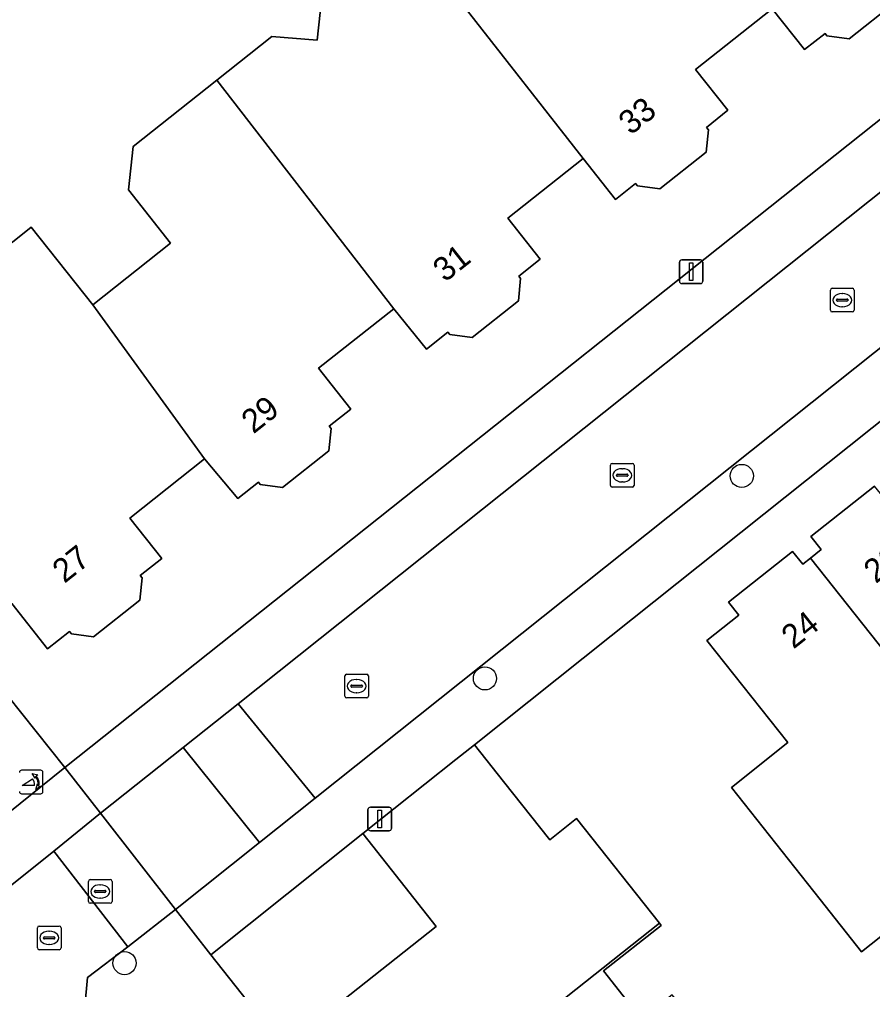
# Model space of a CAD drawing. Extents: x 159626 to 160723, y 388173 to 389416.
# Drawn here: x 160046.99 to 160083.07, y 388546.07 to 388587.08 of the extents above; entities that cross this region are included whole.
import ezdxf

# ---------------------------------------------------------------- set-up
doc = ezdxf.new("R2010")
doc.units = 0
for name, color, linetype in [('IMGEO_Boom', 7, 'Continuous'), ('IMGEO_Erf', 7, 'Continuous'), ('IMGEO_Kolk', 7, 'Continuous'), ('IMGEO_Lichtmast', 7, 'Continuous'), ('IMGEO_Muur', 7, 'Continuous'), ('IMGEO_Pand', 7, 'Continuous'), ('IMGEO_Pand_nummerreeks', 7, 'Continuous'), ('IMGEO_Poller', 7, 'Continuous'), ('IMGEO_Rijbaan_lokaal_open', 7, 'Continuous'), ('IMGEO_Rioolput', 7, 'Continuous'), ('IMGEO_Voetpad_open', 7, 'Continuous')]:
    doc.layers.add(name, color=color, linetype=linetype)

msp = doc.modelspace()

# ---------------------------------------------------------------- linework, layer by layer
at = {"layer": 'IMGEO_Boom'}
for centre in [(160077.54, 388567.784), (160066.68, 388559.228), (160051.439, 388547.193)]:
    msp.add_circle(centre, 0.489, dxfattribs=at)
at = {"layer": 'IMGEO_Erf'}
for points in [[(160018.766, 388593.378), (160039.84, 388566.876), (160041.854, 388568.47), (160045.383, 388571.263), (160043.584, 388573.537), (160043.793, 388575.363), (160047.407, 388578.225), (160047.494, 388578.294), (160050.097, 388575.008), (160053.389, 388577.618), (160051.601, 388579.876), (160051.805, 388581.708), (160055.344, 388584.51), (160057.673, 388586.354), (160059.582, 388586.196), (160059.786, 388588.027)], [(160044.656, 388560.791), (160048.914, 388555.466), (160093.106, 388590.577)], [(160084.042, 388587.811), (160082.082, 388586.26), (160081.142, 388586.384), (160081.061, 388586.485), (160080.197, 388585.801), (160078.826, 388587.522), (160075.587, 388584.958), (160076.953, 388583.234), (160076.044, 388582.515), (160076.125, 388582.414), (160076.03, 388581.471), (160074.07, 388579.92), (160073.13, 388580.044), (160073.049, 388580.145), (160072.199, 388579.472), (160070.837, 388581.193), (160067.652, 388578.674), (160069.016, 388576.948), (160068.107, 388576.229), (160068.188, 388576.128), (160068.093, 388575.185), (160066.133, 388573.634), (160065.193, 388573.758), (160065.112, 388573.859), (160064.212, 388573.147), (160062.821, 388574.851), (160059.638, 388572.332), (160061.004, 388570.608), (160060.095, 388569.889), (160060.176, 388569.788), (160060.081, 388568.845), (160058.121, 388567.294), (160057.181, 388567.418), (160057.1, 388567.519), (160056.229, 388566.83), (160054.823, 388568.499), (160051.661, 388566.005), (160053.013, 388564.293), (160052.104, 388563.574), (160052.185, 388563.473), (160052.09, 388562.53), (160050.13, 388560.979), (160049.19, 388561.103), (160049.109, 388561.204), (160048.183, 388560.471), (160046.67, 388562.385)], [(160100.469, 388583.686), (160072.022, 388561.03), (160066.234, 388556.421), (160067.457, 388554.876), (160069.417, 388552.399), (160070.55, 388553.306), (160074.054, 388548.878), (160074.124, 388548.789), (160071.691, 388546.867), (160073.305, 388544.827)], [(160086.559, 388550.807), (160082.605, 388547.671), (160080.851, 388549.885), (160077.101, 388554.619), (160079.488, 388556.511), (160076.065, 388560.83), (160077.416, 388561.904), (160076.982, 388562.45), (160079.684, 388564.595), (160080.118, 388564.05), (160080.451, 388564.314), (160080.899, 388564.671), (160080.465, 388565.217), (160083.157, 388567.357)], [(160060.285, 388545.313), (160064.622, 388548.745), (160062.73, 388551.137), (160061.52, 388552.667), (160055.092, 388547.547), (160068.183, 388531)]]:
    msp.add_lwpolyline(points, dxfattribs=at)
at = {"layer": 'IMGEO_Kolk'}
for p, q in [((160081.288, 388574.788), (160081.288, 388575.64)), ((160081.363, 388575.714), (160082.215, 388575.714)), ((160081.776, 388575.494), (160081.801, 388575.494)), ((160082.289, 388575.64), (160082.289, 388574.788)), ((160081.547, 388575.208), (160081.547, 388575.22)), ((160081.985, 388575.171), (160081.587, 388575.171)), ((160081.59, 388575.257), (160081.988, 388575.257)), ((160082.031, 388575.22), (160082.031, 388575.208)), ((160082.215, 388574.714), (160081.363, 388574.714)), ((160081.799, 388574.934), (160081.774, 388574.934)), ((160071.985, 388567.384), (160071.985, 388568.236)), ((160072.06, 388568.31), (160072.912, 388568.31)), ((160072.473, 388568.09), (160072.498, 388568.09)), ((160072.986, 388568.236), (160072.986, 388567.384)), ((160072.244, 388567.804), (160072.244, 388567.816)), ((160072.682, 388567.767), (160072.284, 388567.767)), ((160072.287, 388567.853), (160072.685, 388567.853)), ((160072.728, 388567.816), (160072.728, 388567.804)), ((160072.912, 388567.31), (160072.06, 388567.31)), ((160072.496, 388567.53), (160072.471, 388567.53)), ((160060.754, 388558.476), (160060.754, 388559.328)), ((160060.829, 388559.402), (160061.681, 388559.402)), ((160061.242, 388559.182), (160061.267, 388559.182)), ((160061.755, 388559.328), (160061.755, 388558.476)), ((160061.013, 388558.896), (160061.013, 388558.908)), ((160061.451, 388558.859), (160061.053, 388558.859)), ((160061.056, 388558.945), (160061.454, 388558.945)), ((160061.265, 388558.622), (160061.24, 388558.622)), ((160061.497, 388558.908), (160061.497, 388558.896)), ((160061.681, 388558.402), (160060.829, 388558.402)), ((160049.912, 388549.798), (160049.912, 388550.65)), ((160049.987, 388550.724), (160050.839, 388550.724)), ((160050.4, 388550.504), (160050.425, 388550.504)), ((160050.913, 388550.65), (160050.913, 388549.798)), ((160050.171, 388550.218), (160050.171, 388550.23)), ((160050.609, 388550.181), (160050.211, 388550.181)), ((160050.214, 388550.267), (160050.612, 388550.267)), ((160050.655, 388550.23), (160050.655, 388550.218)), ((160050.839, 388549.724), (160049.987, 388549.724)), ((160050.423, 388549.944), (160050.398, 388549.944))]:
    msp.add_line(p, q, dxfattribs=at)
for points in [[(160081.288, 388574.788), (160081.288, 388575.64)], [(160081.363, 388575.714), (160082.215, 388575.714)], [(160082.289, 388575.64), (160082.289, 388574.788)], [(160082.215, 388574.714), (160081.363, 388574.714)], [(160071.985, 388567.384), (160071.985, 388568.236)], [(160072.06, 388568.31), (160072.912, 388568.31)], [(160072.986, 388568.236), (160072.986, 388567.384)], [(160072.912, 388567.31), (160072.06, 388567.31)], [(160060.754, 388558.476), (160060.754, 388559.328)], [(160060.829, 388559.402), (160061.681, 388559.402)], [(160061.755, 388559.328), (160061.755, 388558.476)], [(160061.681, 388558.402), (160060.829, 388558.402)], [(160049.912, 388549.798), (160049.912, 388550.65)], [(160049.987, 388550.724), (160050.839, 388550.724)], [(160050.913, 388550.65), (160050.913, 388549.798)], [(160050.839, 388549.724), (160049.987, 388549.724)]]:
    msp.add_lwpolyline(points, dxfattribs=at)
for centre, radius, start, end in [((160081.365, 388575.638), 0.0765, 91.552, 178.448), ((160081.365, 388575.638), 0.0765, 91.552, 178.448), ((160082.213, 388575.638), 0.0765, 1.552, 88.448), ((160082.213, 388575.638), 0.0765, 1.552, 88.448), ((160081.587, 388575.217), 0.0403, 85.8775, 175.7526), ((160081.584, 388575.207), 0.0366, 178.938, 274.7102), ((160081.988, 388575.214), 0.043, 264.8664, 352.4533), ((160081.992, 388575.219), 0.0386, 1.7309, 96.639), ((160081.365, 388574.79), 0.0765, 181.552, 268.448), ((160081.365, 388574.79), 0.0765, 181.552, 268.448), ((160082.213, 388574.79), 0.0765, 271.552, 358.448), ((160082.213, 388574.79), 0.0765, 271.552, 358.448), ((160072.062, 388568.234), 0.0765, 91.552, 178.448), ((160072.062, 388568.234), 0.0765, 91.552, 178.448), ((160072.91, 388568.234), 0.0765, 1.552, 88.448), ((160072.91, 388568.234), 0.0765, 1.552, 88.448), ((160072.284, 388567.813), 0.0403, 85.8775, 175.7526), ((160072.281, 388567.803), 0.0366, 178.938, 274.7102), ((160072.685, 388567.81), 0.043, 264.8664, 352.4533), ((160072.689, 388567.815), 0.0386, 1.7309, 96.639), ((160072.062, 388567.386), 0.0765, 181.552, 268.448), ((160072.062, 388567.386), 0.0765, 181.552, 268.448), ((160072.91, 388567.386), 0.0765, 271.552, 358.448), ((160072.91, 388567.386), 0.0765, 271.552, 358.448), ((160060.831, 388559.326), 0.0765, 91.552, 178.448), ((160060.831, 388559.326), 0.0765, 91.552, 178.448), ((160061.679, 388559.326), 0.0765, 1.552, 88.448), ((160061.679, 388559.326), 0.0765, 1.552, 88.448), ((160061.053, 388558.905), 0.0403, 85.8775, 175.7526), ((160061.05, 388558.895), 0.0366, 178.938, 274.7102), ((160061.454, 388558.902), 0.043, 264.8664, 352.4533), ((160061.458, 388558.907), 0.0386, 1.7309, 96.639), ((160060.831, 388558.478), 0.0765, 181.552, 268.448), ((160060.831, 388558.478), 0.0765, 181.552, 268.448), ((160061.679, 388558.478), 0.0765, 271.552, 358.448), ((160061.679, 388558.478), 0.0765, 271.552, 358.448), ((160049.989, 388550.648), 0.0765, 91.552, 178.448), ((160049.989, 388550.648), 0.0765, 91.552, 178.448), ((160050.837, 388550.648), 0.0765, 1.552, 88.448), ((160050.837, 388550.648), 0.0765, 1.552, 88.448), ((160050.211, 388550.227), 0.0403, 85.8775, 175.7526), ((160050.208, 388550.217), 0.0366, 178.938, 274.7102), ((160050.612, 388550.224), 0.043, 264.8664, 352.4533), ((160050.616, 388550.229), 0.0386, 1.7309, 96.639), ((160049.989, 388549.8), 0.0765, 181.552, 268.448), ((160049.989, 388549.8), 0.0765, 181.552, 268.448), ((160050.837, 388549.8), 0.0765, 271.552, 358.448), ((160050.837, 388549.8), 0.0765, 271.552, 358.448)]:
    msp.add_arc(centre, radius, start, end, dxfattribs=at)
for centre, major_axis, ratio, start_param, end_param in [((160081.775, 388575.214), (-0.387, 0.002), 0.722429, 4.712389, 7.853982), ((160081.8, 388575.214), (-0.39, 0.002), 0.717154, 1.570796, 4.712389), ((160072.472, 388567.81), (-0.387, 0.002), 0.722429, 4.712389, 7.853982), ((160072.497, 388567.81), (-0.39, 0.002), 0.717154, 1.570796, 4.712389), ((160061.241, 388558.902), (-0.387, 0.002), 0.722429, 4.712389, 7.853982), ((160061.266, 388558.902), (-0.39, 0.002), 0.717154, 1.570796, 4.712389), ((160050.399, 388550.224), (-0.387, 0.002), 0.722429, 4.712389, 7.853982), ((160050.424, 388550.224), (-0.39, 0.002), 0.717154, 1.570796, 4.712389)]:
    msp.add_ellipse(centre, major_axis=major_axis, ratio=ratio, start_param=start_param, end_param=end_param, dxfattribs=at)
at = {"layer": 'IMGEO_Lichtmast'}
for p, q in [((160074.902, 388576.013), (160074.902, 388576.813)), ((160074.902, 388576.813), (160074.902, 388576.013)), ((160075.002, 388576.913), (160075.792, 388576.913)), ((160075.792, 388576.913), (160075.002, 388576.913)), ((160075.892, 388576.813), (160075.892, 388576.013)), ((160075.892, 388576.013), (160075.892, 388576.813)), ((160075.792, 388575.913), (160075.002, 388575.913)), ((160075.002, 388575.913), (160075.792, 388575.913)), ((160061.834, 388553.785), (160062.624, 388553.785)), ((160062.624, 388553.785), (160061.834, 388553.785)), ((160061.734, 388552.885), (160061.734, 388553.685)), ((160061.734, 388553.685), (160061.734, 388552.885)), ((160062.724, 388553.685), (160062.724, 388552.885)), ((160062.724, 388552.885), (160062.724, 388553.685)), ((160062.624, 388552.785), (160061.834, 388552.785)), ((160061.834, 388552.785), (160062.624, 388552.785))]:
    msp.add_line(p, q, dxfattribs=at)
for points in [[(160075.322, 388576.788), (160075.472, 388576.788), (160075.472, 388576.038), (160075.322, 388576.038), (160075.322, 388576.788)], [(160062.154, 388553.66), (160062.304, 388553.66), (160062.304, 388552.91), (160062.154, 388552.91), (160062.154, 388553.66)]]:
    msp.add_lwpolyline(points, dxfattribs=at)
for centre, start, end in [((160075.002, 388576.813), 90, 180), ((160075.002, 388576.813), 90, 180), ((160075.792, 388576.813), 0, 90), ((160075.792, 388576.813), 360, 90), ((160075.002, 388576.013), 180, 270), ((160075.002, 388576.013), 180, 270), ((160075.792, 388576.013), 270, 0), ((160075.792, 388576.013), 270, 0), ((160061.834, 388553.685), 90, 180), ((160061.834, 388553.685), 90, 180), ((160062.624, 388553.685), 0, 90), ((160062.624, 388553.685), 360, 90), ((160061.834, 388552.885), 180, 270), ((160061.834, 388552.885), 180, 270), ((160062.624, 388552.885), 270, 0), ((160062.624, 388552.885), 270, 0)]:
    msp.add_arc(centre, 0.1, start, end, dxfattribs=at)
at = {"layer": 'IMGEO_Muur'}
msp.add_lwpolyline([(160066.234, 388556.421), (160072.022, 388561.03)], dxfattribs=at)
at = {"layer": 'IMGEO_Pand'}
for points in [[(160087.008, 388594.021), (160083.907, 388597.943), (160079.44, 388603.591), (160075.772, 388600.686), (160075.568, 388598.854), (160077.356, 388596.596), (160074.064, 388593.986), (160073.825, 388593.797), (160078.826, 388587.522), (160080.197, 388585.801), (160081.061, 388586.485), (160081.142, 388586.384), (160082.082, 388586.26), (160084.042, 388587.811), (160084.137, 388588.754), (160084.056, 388588.855), (160084.965, 388589.574), (160083.588, 388591.316)], [(160078.826, 388587.522), (160073.825, 388593.797), (160071.242, 388597.099), (160067.783, 388594.36), (160067.579, 388592.528), (160069.367, 388590.27), (160066.075, 388587.66), (160065.884, 388587.508), (160070.837, 388581.193), (160072.199, 388579.472), (160073.049, 388580.145), (160073.13, 388580.044), (160074.07, 388579.92), (160076.03, 388581.471), (160076.125, 388582.414), (160076.044, 388582.515), (160076.953, 388583.234), (160075.587, 388584.958)], [(160070.837, 388581.193), (160065.884, 388587.508), (160066.075, 388587.66), (160063.472, 388590.946), (160063.297, 388590.807), (160059.786, 388588.027), (160059.582, 388586.196), (160057.673, 388586.354), (160055.344, 388584.51), (160062.821, 388574.851), (160064.212, 388573.147), (160065.112, 388573.859), (160065.193, 388573.758), (160066.133, 388573.634), (160068.093, 388575.185), (160068.188, 388576.128), (160068.107, 388576.229), (160069.016, 388576.948), (160067.652, 388578.674)], [(160055.344, 388584.51), (160051.805, 388581.708), (160051.601, 388579.876), (160053.389, 388577.618), (160050.097, 388575.008), (160054.823, 388568.499), (160056.229, 388566.83), (160057.1, 388567.519), (160057.181, 388567.418), (160058.121, 388567.294), (160060.081, 388568.845), (160060.176, 388569.788), (160060.095, 388569.889), (160061.004, 388570.608), (160059.638, 388572.332), (160062.821, 388574.851)], [(160054.823, 388568.499), (160050.097, 388575.008), (160047.494, 388578.294), (160047.407, 388578.225), (160043.793, 388575.363), (160043.584, 388573.537), (160045.383, 388571.263), (160041.854, 388568.47), (160039.84, 388566.876), (160044.656, 388560.791), (160046.67, 388562.385), (160048.183, 388560.471), (160049.109, 388561.204), (160049.19, 388561.103), (160050.13, 388560.979), (160052.09, 388562.53), (160052.185, 388563.473), (160052.104, 388563.574), (160053.013, 388564.293), (160051.661, 388566.005)], [(160095.273, 388559.595), (160090.699, 388565.371), (160088.453, 388563.586), (160085.001, 388567.931), (160083.592, 388566.812), (160083.157, 388567.357), (160080.465, 388565.217), (160080.899, 388564.671), (160080.451, 388564.314), (160088.649, 388553.969), (160089.254, 388553.206), (160093.098, 388556.251), (160096.029, 388558.573)], [(160080.451, 388564.314), (160080.118, 388564.05), (160079.684, 388564.595), (160076.982, 388562.45), (160077.416, 388561.904), (160076.065, 388560.83), (160079.488, 388556.511), (160077.101, 388554.619), (160080.851, 388549.885), (160082.605, 388547.671), (160086.559, 388550.807), (160086.008, 388552.352), (160088.649, 388553.969)], [(160074.054, 388548.878), (160070.55, 388553.306), (160069.417, 388552.399), (160067.457, 388554.876), (160066.234, 388556.421), (160065.452, 388555.798), (160061.52, 388552.667), (160062.73, 388551.137), (160064.622, 388548.745), (160060.285, 388545.313), (160061.365, 388543.949), (160060.817, 388543.515), (160062.958, 388540.81), (160063.507, 388541.245), (160063.86, 388540.799)], [(160064.128, 388540.461), (160063.58, 388540.027), (160065.728, 388537.314), (160066.277, 388537.749), (160067.351, 388536.393), (160070.465, 388538.857), (160072.377, 388536.442), (160074.338, 388537.993), (160075.889, 388536.033), (160079.873, 388539.185), (160078.321, 388541.145), (160076.362, 388543.622), (160074.598, 388545.851), (160073.305, 388544.827), (160071.691, 388546.867), (160074.124, 388548.789), (160074.054, 388548.878), (160063.86, 388540.799)]]:
    msp.add_lwpolyline(points, close=True, dxfattribs=at)
at = {"layer": 'IMGEO_Poller'}
for p, q in [((160047.896, 388555.349), (160047.088, 388555.349)), ((160047.896, 388555.349), (160047.088, 388555.349)), ((160047.99, 388554.447), (160047.99, 388555.254)), ((160047.99, 388554.447), (160047.99, 388555.254)), ((160047.088, 388554.352), (160047.896, 388554.352)), ((160047.088, 388554.352), (160047.896, 388554.352))]:
    msp.add_line(p, q, dxfattribs=at)
for points in [[(160047.629, 388554.705), (160047.116, 388554.705), (160047.546, 388554.98)], [(160047.673, 388555.078), (160047.661, 388555.005), (160047.536, 388555.21)], [(160047.536, 388555.21), (160047.767, 388555.144), (160047.696, 388555.112)], [(160047.689, 388554.533), (160047.755, 388554.764), (160047.785, 388554.696)], [(160047.821, 388554.669), (160047.893, 388554.658), (160047.689, 388554.533)]]:
    msp.add_lwpolyline(points, dxfattribs=at)
for centre, radius, start, end in [((160047.088, 388555.254), 0.0946, 90, 180), ((160047.088, 388555.254), 0.0946, 90, 180), ((160047.896, 388555.254), 0.0946, 0, 90), ((160047.896, 388555.254), 0.0946, 0, 90), ((160047.301, 388554.755), 0.332, 351.3247, 42.4854), ((160047.315, 388554.765), 0.476, 351.7527, 41.1691), ((160047.315, 388554.765), 0.516, 349.3569, 42.2912), ((160047.088, 388554.447), 0.0946, 180, 270), ((160047.088, 388554.447), 0.0946, 180, 270), ((160047.896, 388554.447), 0.0946, 270, 0), ((160047.896, 388554.447), 0.0946, 270, 0)]:
    msp.add_arc(centre, radius, start, end, dxfattribs=at)
at = {"layer": 'IMGEO_Rijbaan_lokaal_open'}
for points in [[(160056.239, 388558.155), (160059.496, 388554.167), (160098.963, 388585.587), (160103.624, 388589.256), (160100.44, 388593.31), (160092.364, 388586.916)], [(160057.149, 388552.298), (160059.496, 388554.167), (160056.239, 388558.155), (160053.924, 388556.312)], [(160057.149, 388552.298), (160053.924, 388556.312), (160050.426, 388553.527), (160053.589, 388549.464)], [(160050.426, 388553.527), (160048.443, 388551.926), (160051.58, 388547.883), (160053.589, 388549.464)], [(160049.877, 388546.582), (160051.58, 388547.883), (160048.443, 388551.926), (160045.044, 388549.209), (160042.532, 388520.479), (160043.615, 388516.712), (160048.11, 388519.2), (160047.599, 388521.019), (160048.523, 388531.842), (160048.583, 388532.514)]]:
    msp.add_lwpolyline(points, close=True, dxfattribs=at)
at = {"layer": 'IMGEO_Rioolput'}
for p, q in [((160047.753, 388547.834), (160047.753, 388548.686)), ((160047.828, 388548.76), (160048.68, 388548.76)), ((160048.241, 388548.54), (160048.266, 388548.54)), ((160048.754, 388548.686), (160048.754, 388547.834)), ((160048.012, 388548.254), (160048.012, 388548.266)), ((160048.45, 388548.217), (160048.052, 388548.217)), ((160048.055, 388548.303), (160048.453, 388548.303)), ((160048.264, 388547.98), (160048.239, 388547.98)), ((160048.496, 388548.266), (160048.496, 388548.254)), ((160048.68, 388547.76), (160047.828, 388547.76))]:
    msp.add_line(p, q, dxfattribs=at)
for points in [[(160047.753, 388547.834), (160047.753, 388548.686)], [(160047.828, 388548.76), (160048.68, 388548.76)], [(160048.754, 388548.686), (160048.754, 388547.834)], [(160048.68, 388547.76), (160047.828, 388547.76)]]:
    msp.add_lwpolyline(points, dxfattribs=at)
for centre, radius, start, end in [((160047.83, 388548.684), 0.0765, 91.552, 178.448), ((160047.83, 388548.684), 0.0765, 91.552, 178.448), ((160048.678, 388548.684), 0.0765, 1.552, 88.448), ((160048.678, 388548.684), 0.0765, 1.552, 88.448), ((160048.052, 388548.263), 0.0403, 85.8775, 175.7526), ((160048.049, 388548.253), 0.0366, 178.938, 274.7102), ((160048.453, 388548.26), 0.043, 264.8664, 352.4533), ((160048.457, 388548.265), 0.0386, 1.7309, 96.639), ((160047.83, 388547.836), 0.0765, 181.552, 268.448), ((160047.83, 388547.836), 0.0765, 181.552, 268.448), ((160048.678, 388547.836), 0.0765, 271.552, 358.448), ((160048.678, 388547.836), 0.0765, 271.552, 358.448)]:
    msp.add_arc(centre, radius, start, end, dxfattribs=at)
for centre, major_axis, ratio, start_param, end_param in [((160048.24, 388548.26), (-0.387, 0.002), 0.722429, 4.712389, 7.853982), ((160048.265, 388548.26), (-0.39, 0.002), 0.717154, 1.570796, 4.712389)]:
    msp.add_ellipse(centre, major_axis=major_axis, ratio=ratio, start_param=start_param, end_param=end_param, dxfattribs=at)
at = {"layer": 'IMGEO_Voetpad_open'}
for points in [[(160116.132, 388608.831), (160111.88, 388605.45), (160107.647, 388602.096), (160093.106, 388590.577), (160048.914, 388555.466), (160050.426, 388553.527), (160053.924, 388556.312), (160056.239, 388558.155), (160092.364, 388586.916), (160100.44, 388593.31), (160102.706, 388595.104), (160109.249, 388600.284), (160113.809, 388603.922), (160121.315, 388609.895), (160119.487, 388612.22), (160114.43, 388618.602), (160114.038, 388618.292), (160111.713, 388621.227), (160112.105, 388621.538), (160105.2, 388630.253), (160104.808, 388629.943), (160102.472, 388632.891), (160102.864, 388633.201), (160088.117, 388651.816)], [(160121.315, 388609.895), (160113.809, 388603.922), (160117.03, 388599.87), (160107.607, 388592.392), (160105.894, 388591.044), (160103.624, 388589.256), (160098.963, 388585.587), (160059.496, 388554.167), (160057.149, 388552.298), (160053.589, 388549.464), (160055.092, 388547.547), (160061.52, 388552.667), (160065.452, 388555.798), (160066.234, 388556.421), (160072.022, 388561.03), (160100.469, 388583.686), (160112.484, 388593.184), (160122.287, 388600.948)], [(160055.092, 388547.547), (160053.589, 388549.464), (160051.58, 388547.883), (160049.877, 388546.582), (160048.583, 388532.514)], [(160048.523, 388531.842), (160047.599, 388521.019), (160048.11, 388519.2), (160048.876, 388516.76), (160051.036, 388517.975), (160068.858, 388527.703), (160069.35, 388529.524), (160068.183, 388531), (160055.092, 388547.547)]]:
    msp.add_lwpolyline(points, dxfattribs=at)
for points in [[(160018.766, 388593.378), (160013.38, 388600.15), (160010.998, 388598.278), (160046.524, 388553.531), (160048.914, 388555.466), (160044.656, 388560.791), (160039.84, 388566.876)], [(160045.044, 388549.209), (160048.443, 388551.926), (160050.426, 388553.527), (160048.914, 388555.466), (160046.524, 388553.531), (160042.618, 388550.4), (160039.957, 388520.258), (160041.197, 388515.977), (160041.901, 388513.542), (160044.252, 388514.196), (160043.615, 388516.712), (160042.532, 388520.479)]]:
    msp.add_lwpolyline(points, close=True, dxfattribs=at)

# ---------------------------------------------------------------- texts
at = {"layer": 'IMGEO_Pand_nummerreeks'}
for s, rotation, p in [('33', 38.3538, (160072.838, 388582.159)), ('31', 38.3538, (160064.99, 388575.943)), ('29', 38.3555, (160056.889, 388569.533)), ('27', 38.3555, (160048.898, 388563.218)), ('26', 38.4829, (160083.205, 388563.206)), ('24', 38.4445, (160079.725, 388560.44))]:
    msp.add_text(s, height=1, rotation=rotation, dxfattribs=at).set_placement(p)

doc.saveas('drawing.dxf')
